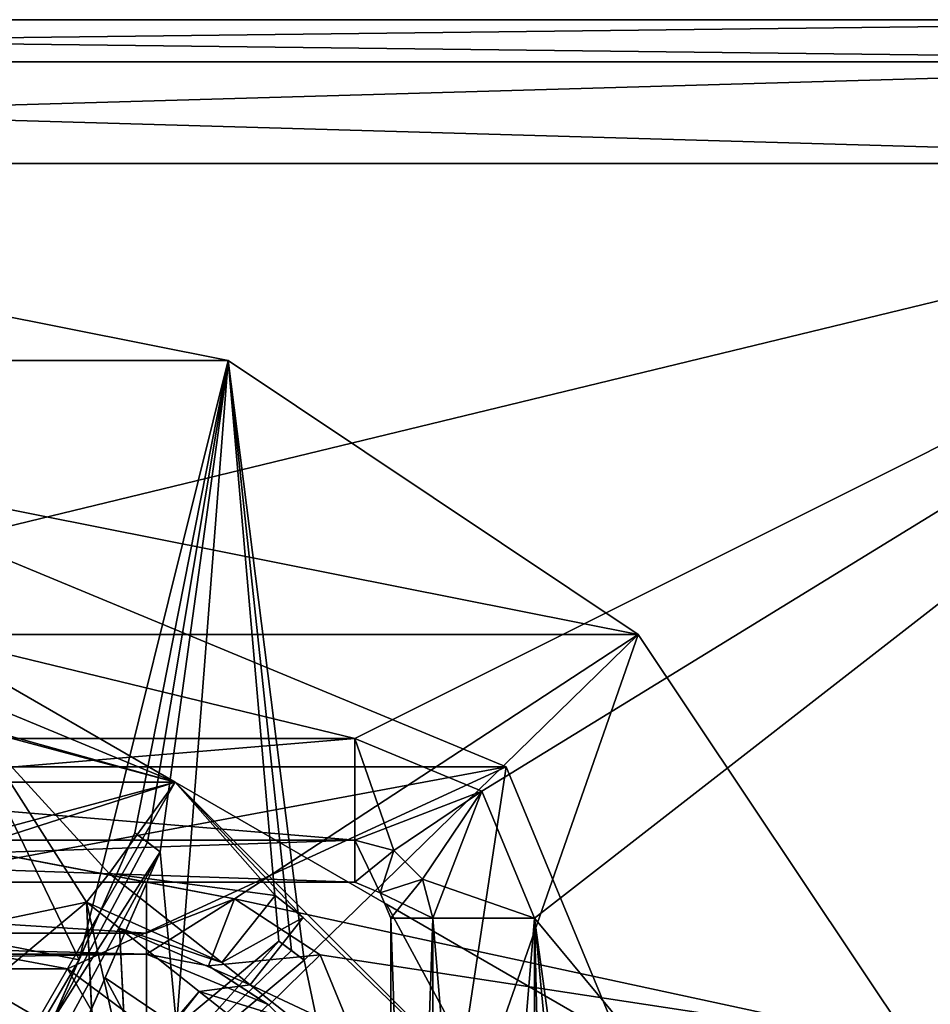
# Model space of a CAD drawing. Header units: millimetres. Extents: x -122 to 122, y -98 to 94.
# Tile 532 of 533: x 74 to 87, y 81 to 94. Entities that reach past the tile are written whole.
import ezdxf

# ---------------------------------------------------------------- set-up
doc = ezdxf.new("R2010")
doc.units = ezdxf.units.MM
doc.header["$LTSCALE"] = 26.699852
for name, color, linetype in [('1190', 7, 'CONTINUOUS'), ('1191', 7, 'CONTINUOUS'), ('1192', 7, 'CONTINUOUS'), ('1204', 7, 'CONTINUOUS'), ('1205', 7, 'CONTINUOUS'), ('1209', 7, 'CONTINUOUS'), ('1212', 7, 'CONTINUOUS'), ('1213', 7, 'CONTINUOUS'), ('1214', 7, 'CONTINUOUS'), ('1220', 7, 'CONTINUOUS'), ('1226', 7, 'CONTINUOUS'), ('1227', 7, 'CONTINUOUS'), ('1258', 7, 'CONTINUOUS'), ('1262', 7, 'CONTINUOUS'), ('31', 7, 'CONTINUOUS'), ('32', 7, 'CONTINUOUS'), ('33', 7, 'CONTINUOUS'), ('36', 7, 'CONTINUOUS'), ('4174', 7, 'CONTINUOUS'), ('4184', 7, 'CONTINUOUS'), ('4187', 7, 'CONTINUOUS'), ('4211', 7, 'CONTINUOUS'), ('4212', 7, 'CONTINUOUS'), ('4216', 7, 'CONTINUOUS'), ('4219', 7, 'CONTINUOUS'), ('4220', 7, 'CONTINUOUS'), ('4221', 7, 'CONTINUOUS'), ('4227', 7, 'CONTINUOUS'), ('4233', 7, 'CONTINUOUS'), ('4234', 7, 'CONTINUOUS'), ('4291', 7, 'CONTINUOUS'), ('4312', 7, 'CONTINUOUS'), ('4795', 7, 'CONTINUOUS'), ('4799', 7, 'CONTINUOUS'), ('4800', 7, 'CONTINUOUS'), ('4802', 7, 'CONTINUOUS'), ('4806', 7, 'CONTINUOUS'), ('4808', 7, 'CONTINUOUS'), ('4813', 7, 'CONTINUOUS'), ('4821', 7, 'CONTINUOUS'), ('4827', 7, 'CONTINUOUS'), ('4828', 7, 'CONTINUOUS'), ('4829', 7, 'CONTINUOUS'), ('4830', 7, 'CONTINUOUS'), ('4831', 7, 'CONTINUOUS'), ('4832', 7, 'CONTINUOUS'), ('4833', 7, 'CONTINUOUS'), ('5012', 7, 'CONTINUOUS'), ('792', 7, 'CONTINUOUS'), ('793', 7, 'CONTINUOUS'), ('795', 7, 'CONTINUOUS'), ('803', 7, 'CONTINUOUS'), ('807', 7, 'CONTINUOUS'), ('809', 7, 'CONTINUOUS'), ('810', 7, 'CONTINUOUS'), ('821', 7, 'CONTINUOUS'), ('822', 7, 'CONTINUOUS'), ('823', 7, 'CONTINUOUS'), ('824', 7, 'CONTINUOUS'), ('825', 7, 'CONTINUOUS'), ('826', 7, 'CONTINUOUS'), ('827', 7, 'CONTINUOUS'), ('831', 7, 'CONTINUOUS'), ('832', 7, 'CONTINUOUS'), ('833', 7, 'CONTINUOUS'), ('965', 7, 'CONTINUOUS')]:
    doc.layers.add(name, color=color, linetype=linetype)

msp = doc.modelspace()

# ---------------------------------------------------------------- linework, layer by layer
at = {"layer": '1190', "color": 250, "linetype": 'Continuous', "true_color": 0x323232}
for points in [[(61.5, 84.5), (78.5, 84.5), (45.5, 92.5), (61.5, 84.5)], [(45.5, 92.5), (78.5, 84.5), (94.5, 92.5), (45.5, 92.5)], [(78.5, 84.5), (80.268, 83.768), (94.5, 92.5), (78.5, 84.5)], [(80.268, 83.768), (81, 82), (94.5, 92.5), (80.268, 83.768)], [(94.5, 92.5), (81, 82), (106.5, 51.284), (94.5, 92.5)], [(81, 82), (81, 65), (106.5, 51.284), (81, 82)]]:
    msp.add_3dface(points, dxfattribs=at)
at = {"layer": '1191', "color": 250, "linetype": 'Continuous', "true_color": 0x323232}
for points in [[(94.5, 92.5, -12), (61.5, 84.5, -12), (45.5, 92.5, -12), (94.5, 92.5, -12)], [(78.5, 84.5, -12), (61.5, 84.5, -12), (94.5, 92.5, -12), (78.5, 84.5, -12)], [(80.268, 83.768, -12), (78.5, 84.5, -12), (94.5, 92.5, -12), (80.268, 83.768, -12)], [(81, 82, -12), (80.268, 83.768, -12), (94.5, 92.5, -12), (81, 82, -12)], [(81, 65, -12), (81, 82, -12), (94.5, 92.5, -12), (81, 65, -12)], [(81, 65, -12), (94.5, 92.5, -12), (81.667, 53.447, -12), (81, 65, -12)], [(81.667, 53.447, -12), (94.5, 92.5, -12), (83.781, 52.822, -12), (81.667, 53.447, -12)], [(83.781, 52.822, -12), (94.5, 92.5, -12), (85.236, 51.177, -12), (83.781, 52.822, -12)], [(94.5, 92.5, -12), (100.601, 51.177, -12), (85.236, 51.177, -12), (94.5, 92.5, -12)]]:
    msp.add_3dface(points, dxfattribs=at)
at = {"layer": '1192', "color": 250, "linetype": 'Continuous', "true_color": 0x323232}
for points in [[(94.5, 94.5, -2), (94.5, 94.5, -10), (45.5, 94.5, -10), (94.5, 94.5, -2)], [(94.5, 94.5, -2), (45.5, 94.5, -10), (45.5, 94.5, -2), (94.5, 94.5, -2)]]:
    msp.add_3dface(points, dxfattribs=at)
at = {"layer": '1204', "color": 250, "linetype": 'Continuous', "true_color": 0x323232}
for points in [[(61.5, 82.5, -2), (61.5, 82.5, -10), (78.5, 82.5, -10), (61.5, 82.5, -2)], [(78.5, 82.5, -2), (61.5, 82.5, -2), (78.5, 82.5, -10), (78.5, 82.5, -2)]]:
    msp.add_3dface(points, dxfattribs=at)
at = {"layer": '1205', "color": 250, "linetype": 'Continuous', "true_color": 0x323232}
for points in [[(79, 82, -2), (79, 82, -10), (79, 65, -10), (79, 82, -2)], [(79, 65, -2), (79, 82, -2), (79, 65, -10), (79, 65, -2)]]:
    msp.add_3dface(points, dxfattribs=at)
at = {"layer": '1209', "color": 250, "linetype": 'Continuous', "true_color": 0x323232}
for points in [[(78.5, 82.5, -2), (78.5, 82.5, -10), (78.854, 82.354, -10), (78.5, 82.5, -2)], [(78.854, 82.354, -2), (78.5, 82.5, -2), (78.854, 82.354, -10), (78.854, 82.354, -2)], [(79, 82, -10), (79, 82, -2), (78.854, 82.354, -2), (79, 82, -10)], [(79, 82, -10), (78.854, 82.354, -2), (78.854, 82.354, -10), (79, 82, -10)]]:
    msp.add_3dface(points, dxfattribs=at)
at = {"layer": '1212', "color": 250, "linetype": 'Continuous', "true_color": 0x323232}
for points in [[(79, 65, -10), (79, 82, -10), (79.586, 82, -11.414), (79, 65, -10)], [(79.586, 65, -11.414), (79, 65, -10), (79.586, 82, -11.414), (79.586, 65, -11.414)], [(81, 82, -12), (81, 65, -12), (79.586, 65, -11.414), (81, 82, -12)], [(81, 82, -12), (79.586, 65, -11.414), (79.586, 82, -11.414), (81, 82, -12)]]:
    msp.add_3dface(points, dxfattribs=at)
at = {"layer": '1213', "color": 250, "linetype": 'Continuous', "true_color": 0x323232}
for points in [[(78.5, 84.5, -12), (80.268, 83.768, -12), (78.5, 83.086, -11.414), (78.5, 84.5, -12)], [(78.5, 83.086, -11.414), (80.268, 83.768, -12), (79.043, 82.94, -11.414), (78.5, 83.086, -11.414)], [(79.043, 82.94, -11.414), (80.268, 83.768, -12), (79.44, 82.543, -11.414), (79.043, 82.94, -11.414)], [(80.268, 83.768, -12), (81, 82, -12), (79.44, 82.543, -11.414), (80.268, 83.768, -12)], [(78.5, 82.5, -10), (78.5, 83.086, -11.414), (79.043, 82.94, -11.414), (78.5, 82.5, -10)], [(78.854, 82.354, -10), (78.5, 82.5, -10), (79.043, 82.94, -11.414), (78.854, 82.354, -10)], [(78.854, 82.354, -10), (79.043, 82.94, -11.414), (79.44, 82.543, -11.414), (78.854, 82.354, -10)], [(78.854, 82.354, -10), (79.44, 82.543, -11.414), (79.586, 82, -11.414), (78.854, 82.354, -10)], [(79.44, 82.543, -11.414), (81, 82, -12), (79.586, 82, -11.414), (79.44, 82.543, -11.414)], [(79, 82, -10), (78.854, 82.354, -10), (79.586, 82, -11.414), (79, 82, -10)]]:
    msp.add_3dface(points, dxfattribs=at)
at = {"layer": '1214', "color": 250, "linetype": 'Continuous', "true_color": 0x323232}
for points in [[(61.5, 84.5, -12), (78.5, 84.5, -12), (78.5, 83.086, -11.414), (61.5, 84.5, -12)], [(61.5, 83.086, -11.414), (61.5, 84.5, -12), (78.5, 83.086, -11.414), (61.5, 83.086, -11.414)], [(78.5, 82.5, -10), (61.5, 82.5, -10), (61.5, 83.086, -11.414), (78.5, 82.5, -10)], [(78.5, 82.5, -10), (61.5, 83.086, -11.414), (78.5, 83.086, -11.414), (78.5, 82.5, -10)]]:
    msp.add_3dface(points, dxfattribs=at)
at = {"layer": '1220', "color": 250, "linetype": 'Continuous', "true_color": 0x323232}
for points in [[(79, 82, -2), (79, 65, -2), (79.586, 65, -0.586), (79, 82, -2)], [(79.586, 82, -0.586), (79, 82, -2), (79.586, 65, -0.586), (79.586, 82, -0.586)], [(81, 65), (81, 82), (79.586, 82, -0.586), (81, 65)], [(81, 65), (79.586, 82, -0.586), (79.586, 65, -0.586), (81, 65)]]:
    msp.add_3dface(points, dxfattribs=at)
at = {"layer": '1226', "color": 250, "linetype": 'Continuous', "true_color": 0x323232}
for points in [[(78.5, 84.5), (61.5, 84.5), (61.5, 83.086, -0.586), (78.5, 84.5)], [(78.5, 83.086, -0.586), (78.5, 84.5), (61.5, 83.086, -0.586), (78.5, 83.086, -0.586)], [(61.5, 82.5, -2), (78.5, 82.5, -2), (78.5, 83.086, -0.586), (61.5, 82.5, -2)], [(61.5, 82.5, -2), (78.5, 83.086, -0.586), (61.5, 83.086, -0.586), (61.5, 82.5, -2)]]:
    msp.add_3dface(points, dxfattribs=at)
at = {"layer": '1227', "color": 250, "linetype": 'Continuous', "true_color": 0x323232}
for points in [[(80.268, 83.768), (78.5, 84.5), (79.043, 82.94, -0.586), (80.268, 83.768)], [(79.043, 82.94, -0.586), (78.5, 84.5), (78.5, 83.086, -0.586), (79.043, 82.94, -0.586)], [(79.44, 82.543, -0.586), (80.268, 83.768), (79.043, 82.94, -0.586), (79.44, 82.543, -0.586)], [(79.586, 82, -0.586), (80.268, 83.768), (79.44, 82.543, -0.586), (79.586, 82, -0.586)], [(81, 82), (80.268, 83.768), (79.586, 82, -0.586), (81, 82)], [(78.5, 82.5, -2), (78.854, 82.354, -2), (78.5, 83.086, -0.586), (78.5, 82.5, -2)], [(78.854, 82.354, -2), (79.043, 82.94, -0.586), (78.5, 83.086, -0.586), (78.854, 82.354, -2)], [(78.854, 82.354, -2), (79.44, 82.543, -0.586), (79.043, 82.94, -0.586), (78.854, 82.354, -2)], [(78.854, 82.354, -2), (79, 82, -2), (79.44, 82.543, -0.586), (78.854, 82.354, -2)], [(79, 82, -2), (79.586, 82, -0.586), (79.44, 82.543, -0.586), (79, 82, -2)]]:
    msp.add_3dface(points, dxfattribs=at)
at = {"layer": '1258', "color": 250, "linetype": 'Continuous', "true_color": 0x323232}
for points in [[(94.5, 94.5, -2), (45.5, 94.5, -2), (45.5, 93.914, -0.586), (94.5, 94.5, -2)], [(94.5, 94.5, -2), (45.5, 93.914, -0.586), (94.5, 93.914, -0.586), (94.5, 94.5, -2)], [(45.5, 92.5), (94.5, 92.5), (94.5, 93.914, -0.586), (45.5, 92.5)], [(45.5, 93.914, -0.586), (45.5, 92.5), (94.5, 93.914, -0.586), (45.5, 93.914, -0.586)]]:
    msp.add_3dface(points, dxfattribs=at)
at = {"layer": '1262', "color": 250, "linetype": 'Continuous', "true_color": 0x323232}
for points in [[(45.5, 94.5, -10), (94.5, 94.5, -10), (94.5, 93.914, -11.414), (45.5, 94.5, -10)], [(45.5, 94.5, -10), (94.5, 93.914, -11.414), (45.5, 93.914, -11.414), (45.5, 94.5, -10)], [(94.5, 92.5, -12), (45.5, 92.5, -12), (45.5, 93.914, -11.414), (94.5, 92.5, -12)], [(94.5, 93.914, -11.414), (94.5, 92.5, -12), (45.5, 93.914, -11.414), (94.5, 93.914, -11.414)]]:
    msp.add_3dface(points, dxfattribs=at)
at = {"layer": '31', "color": 7, "linetype": 'Continuous', "true_color": 0xf5f5f5}
for points in [[(70, 88.5, -12), (59.394, 84.106, -12), (80.606, 84.106, -12), (70, 88.5, -12)], [(80.606, 84.106, -12), (59.394, 84.106, -12), (65.5, 81.294, -12), (80.606, 84.106, -12)], [(74.5, 81.294, -12), (80.606, 84.106, -12), (65.5, 81.294, -12), (74.5, 81.294, -12)], [(79, 73.5, -12), (80.606, 84.106, -12), (74.5, 81.294, -12), (79, 73.5, -12)], [(85, 73.5, -12), (80.606, 84.106, -12), (79, 73.5, -12), (85, 73.5, -12)]]:
    msp.add_3dface(points, dxfattribs=at)
at = {"layer": '32', "color": 7, "linetype": 'Continuous', "true_color": 0xf5f5f5}
for points in [[(70, 88.5, -15), (80.606, 84.106, -15), (59.394, 84.106, -15), (70, 88.5, -15)], [(59.394, 84.106, -15), (80.606, 84.106, -15), (74.5, 81.294, -15), (59.394, 84.106, -15)], [(65.5, 81.294, -15), (59.394, 84.106, -15), (74.5, 81.294, -15), (65.5, 81.294, -15)], [(80.606, 84.106, -15), (85, 73.5, -15), (74.5, 81.294, -15), (80.606, 84.106, -15)], [(74.5, 81.294, -15), (85, 73.5, -15), (79, 73.5, -15), (74.5, 81.294, -15)]]:
    msp.add_3dface(points, dxfattribs=at)
at = {"layer": '33', "color": 7, "linetype": 'Continuous', "true_color": 0xf5f5f5}
for points in [[(70, 88.5, -12), (80.606, 84.106, -12), (70, 88.5, -15), (70, 88.5, -12)], [(80.606, 84.106, -12), (80.606, 84.106, -15), (70, 88.5, -15), (80.606, 84.106, -12)], [(80.606, 84.106, -12), (85, 73.5, -12), (80.606, 84.106, -15), (80.606, 84.106, -12)], [(85, 73.5, -12), (85, 73.5, -15), (80.606, 84.106, -15), (85, 73.5, -12)]]:
    msp.add_3dface(points, dxfattribs=at)
at = {"layer": '36', "color": 7, "linetype": 'Continuous', "true_color": 0xf5f5f5}
for points in [[(74.5, 81.294, -12), (65.5, 81.294, -12), (74.5, 81.294, -15), (74.5, 81.294, -12)], [(65.5, 81.294, -12), (65.5, 81.294, -15), (74.5, 81.294, -15), (65.5, 81.294, -12)], [(79, 73.5, -12), (74.5, 81.294, -12), (79, 73.5, -15), (79, 73.5, -12)], [(74.5, 81.294, -12), (74.5, 81.294, -15), (79, 73.5, -15), (74.5, 81.294, -12)]]:
    msp.add_3dface(points, dxfattribs=at)
at = {"layer": '4174', "color": 250, "linetype": 'Continuous', "true_color": 0x323232}
for points in [[(94.5, 92.5), (61.5, 84.5), (45.5, 92.5), (94.5, 92.5)], [(78.5, 84.5), (61.5, 84.5), (94.5, 92.5), (78.5, 84.5)], [(80.268, 83.768), (78.5, 84.5), (94.5, 92.5), (80.268, 83.768)], [(81, 82), (80.268, 83.768), (94.5, 92.5), (81, 82)], [(80.268, 63.232), (81, 65), (94.5, 92.5), (80.268, 63.232)], [(102.985, 88.985), (80.268, 63.232), (94.5, 92.5), (102.985, 88.985)], [(81, 65), (81, 82), (94.5, 92.5), (81, 65)], [(106.5, 80.5), (80.268, 63.232), (102.985, 88.985), (106.5, 80.5)]]:
    msp.add_3dface(points, dxfattribs=at)
at = {"layer": '4184', "color": 250, "linetype": 'Continuous', "true_color": 0x323232}
for points in [[(61.5, 84.5, 12), (78.5, 84.5, 12), (45.5, 92.5, 12), (61.5, 84.5, 12)], [(45.5, 92.5, 12), (78.5, 84.5, 12), (94.5, 92.5, 12), (45.5, 92.5, 12)], [(78.5, 84.5, 12), (80.268, 83.768, 12), (94.5, 92.5, 12), (78.5, 84.5, 12)], [(80.268, 83.768, 12), (81, 82, 12), (94.5, 92.5, 12), (80.268, 83.768, 12)], [(81, 82, 12), (85.236, 51.177, 12), (94.5, 92.5, 12), (81, 82, 12)], [(85.236, 51.177, 12), (100.601, 51.177, 12), (94.5, 92.5, 12), (85.236, 51.177, 12)], [(81, 82, 12), (81, 65, 12), (81.667, 53.447, 12), (81, 82, 12)], [(85.236, 51.177, 12), (81, 82, 12), (83.781, 52.822, 12), (85.236, 51.177, 12)], [(83.781, 52.822, 12), (81, 82, 12), (81.667, 53.447, 12), (83.781, 52.822, 12)]]:
    msp.add_3dface(points, dxfattribs=at)
at = {"layer": '4187', "color": 250, "linetype": 'Continuous', "true_color": 0x323232}
for points in [[(94.5, 94.5, 10), (94.5, 94.5, 2), (45.5, 94.5, 2), (94.5, 94.5, 10)], [(45.5, 94.5, 10), (94.5, 94.5, 10), (45.5, 94.5, 2), (45.5, 94.5, 10)]]:
    msp.add_3dface(points, dxfattribs=at)
at = {"layer": '4211', "color": 250, "linetype": 'Continuous', "true_color": 0x323232}
for points in [[(78.5, 82.5, 10), (61.5, 82.5, 10), (78.5, 82.5, 2), (78.5, 82.5, 10)], [(78.5, 82.5, 2), (61.5, 82.5, 10), (61.5, 82.5, 2), (78.5, 82.5, 2)]]:
    msp.add_3dface(points, dxfattribs=at)
at = {"layer": '4212', "color": 250, "linetype": 'Continuous', "true_color": 0x323232}
for points in [[(79, 65, 10), (79, 82, 10), (79, 65, 2), (79, 65, 10)], [(79, 65, 2), (79, 82, 10), (79, 82, 2), (79, 65, 2)]]:
    msp.add_3dface(points, dxfattribs=at)
at = {"layer": '4216', "color": 250, "linetype": 'Continuous', "true_color": 0x323232}
for points in [[(78.5, 82.5, 10), (78.5, 82.5, 2), (78.854, 82.354, 2), (78.5, 82.5, 10)], [(78.854, 82.354, 10), (78.5, 82.5, 10), (78.854, 82.354, 2), (78.854, 82.354, 10)], [(79, 82, 2), (79, 82, 10), (78.854, 82.354, 10), (79, 82, 2)], [(79, 82, 2), (78.854, 82.354, 10), (78.854, 82.354, 2), (79, 82, 2)]]:
    msp.add_3dface(points, dxfattribs=at)
at = {"layer": '4219', "color": 250, "linetype": 'Continuous', "true_color": 0x323232}
for points in [[(79, 82, 10), (79, 65, 10), (79.586, 65, 11.414), (79, 82, 10)], [(79, 82, 10), (79.586, 65, 11.414), (79.586, 82, 11.414), (79, 82, 10)], [(81, 65, 12), (81, 82, 12), (79.586, 82, 11.414), (81, 65, 12)], [(79.586, 65, 11.414), (81, 65, 12), (79.586, 82, 11.414), (79.586, 65, 11.414)]]:
    msp.add_3dface(points, dxfattribs=at)
at = {"layer": '4220', "color": 250, "linetype": 'Continuous', "true_color": 0x323232}
for points in [[(80.268, 83.768, 12), (78.5, 84.5, 12), (79.043, 82.94, 11.414), (80.268, 83.768, 12)], [(78.5, 84.5, 12), (78.5, 83.086, 11.414), (79.043, 82.94, 11.414), (78.5, 84.5, 12)], [(79.44, 82.543, 11.414), (80.268, 83.768, 12), (79.043, 82.94, 11.414), (79.44, 82.543, 11.414)], [(79.586, 82, 11.414), (80.268, 83.768, 12), (79.44, 82.543, 11.414), (79.586, 82, 11.414)], [(81, 82, 12), (80.268, 83.768, 12), (79.586, 82, 11.414), (81, 82, 12)], [(78.5, 82.5, 10), (78.854, 82.354, 10), (78.5, 83.086, 11.414), (78.5, 82.5, 10)], [(78.5, 83.086, 11.414), (78.854, 82.354, 10), (79.043, 82.94, 11.414), (78.5, 83.086, 11.414)], [(78.854, 82.354, 10), (79.44, 82.543, 11.414), (79.043, 82.94, 11.414), (78.854, 82.354, 10)], [(78.854, 82.354, 10), (79, 82, 10), (79.44, 82.543, 11.414), (78.854, 82.354, 10)], [(79, 82, 10), (79.586, 82, 11.414), (79.44, 82.543, 11.414), (79, 82, 10)]]:
    msp.add_3dface(points, dxfattribs=at)
at = {"layer": '4221', "color": 250, "linetype": 'Continuous', "true_color": 0x323232}
for points in [[(78.5, 84.5, 12), (61.5, 84.5, 12), (61.5, 83.086, 11.414), (78.5, 84.5, 12)], [(78.5, 84.5, 12), (61.5, 83.086, 11.414), (78.5, 83.086, 11.414), (78.5, 84.5, 12)], [(61.5, 82.5, 10), (78.5, 82.5, 10), (78.5, 83.086, 11.414), (61.5, 82.5, 10)], [(61.5, 83.086, 11.414), (61.5, 82.5, 10), (78.5, 83.086, 11.414), (61.5, 83.086, 11.414)]]:
    msp.add_3dface(points, dxfattribs=at)
at = {"layer": '4227', "color": 250, "linetype": 'Continuous', "true_color": 0x323232}
for points in [[(79, 65, 2), (79, 82, 2), (79.586, 82, 0.586), (79, 65, 2)], [(79, 65, 2), (79.586, 82, 0.586), (79.586, 65, 0.586), (79, 65, 2)], [(81, 82), (81, 65), (79.586, 65, 0.586), (81, 82)], [(79.586, 82, 0.586), (81, 82), (79.586, 65, 0.586), (79.586, 82, 0.586)]]:
    msp.add_3dface(points, dxfattribs=at)
at = {"layer": '4233', "color": 250, "linetype": 'Continuous', "true_color": 0x323232}
for points in [[(61.5, 84.5), (78.5, 84.5), (78.5, 83.086, 0.586), (61.5, 84.5)], [(61.5, 84.5), (78.5, 83.086, 0.586), (61.5, 83.086, 0.586), (61.5, 84.5)], [(78.5, 82.5, 2), (61.5, 82.5, 2), (61.5, 83.086, 0.586), (78.5, 82.5, 2)], [(78.5, 83.086, 0.586), (78.5, 82.5, 2), (61.5, 83.086, 0.586), (78.5, 83.086, 0.586)]]:
    msp.add_3dface(points, dxfattribs=at)
at = {"layer": '4234', "color": 250, "linetype": 'Continuous', "true_color": 0x323232}
for points in [[(78.5, 84.5), (80.268, 83.768), (78.5, 83.086, 0.586), (78.5, 84.5)], [(78.5, 83.086, 0.586), (80.268, 83.768), (79.043, 82.94, 0.586), (78.5, 83.086, 0.586)], [(79.043, 82.94, 0.586), (80.268, 83.768), (79.44, 82.543, 0.586), (79.043, 82.94, 0.586)], [(80.268, 83.768), (81, 82), (79.44, 82.543, 0.586), (80.268, 83.768)], [(78.5, 82.5, 2), (78.5, 83.086, 0.586), (79.043, 82.94, 0.586), (78.5, 82.5, 2)], [(78.854, 82.354, 2), (78.5, 82.5, 2), (79.043, 82.94, 0.586), (78.854, 82.354, 2)], [(78.854, 82.354, 2), (79.043, 82.94, 0.586), (79.44, 82.543, 0.586), (78.854, 82.354, 2)], [(78.854, 82.354, 2), (79.44, 82.543, 0.586), (79.586, 82, 0.586), (78.854, 82.354, 2)], [(79.44, 82.543, 0.586), (81, 82), (79.586, 82, 0.586), (79.44, 82.543, 0.586)], [(79, 82, 2), (78.854, 82.354, 2), (79.586, 82, 0.586), (79, 82, 2)]]:
    msp.add_3dface(points, dxfattribs=at)
at = {"layer": '4291', "color": 250, "linetype": 'Continuous', "true_color": 0x323232}
for points in [[(45.5, 94.5, 2), (94.5, 94.5, 2), (94.5, 93.914, 0.586), (45.5, 94.5, 2)], [(45.5, 94.5, 2), (94.5, 93.914, 0.586), (45.5, 93.914, 0.586), (45.5, 94.5, 2)], [(94.5, 92.5), (45.5, 92.5), (45.5, 93.914, 0.586), (94.5, 92.5)], [(94.5, 93.914, 0.586), (94.5, 92.5), (45.5, 93.914, 0.586), (94.5, 93.914, 0.586)]]:
    msp.add_3dface(points, dxfattribs=at)
at = {"layer": '4312', "color": 250, "linetype": 'Continuous', "true_color": 0x323232}
for points in [[(94.5, 94.5, 10), (45.5, 94.5, 10), (45.5, 93.914, 11.414), (94.5, 94.5, 10)], [(94.5, 94.5, 10), (45.5, 93.914, 11.414), (94.5, 93.914, 11.414), (94.5, 94.5, 10)], [(45.5, 92.5, 12), (94.5, 92.5, 12), (94.5, 93.914, 11.414), (45.5, 92.5, 12)], [(45.5, 93.914, 11.414), (45.5, 92.5, 12), (94.5, 93.914, 11.414), (45.5, 93.914, 11.414)]]:
    msp.add_3dface(points, dxfattribs=at)
at = {"layer": '4795', "color": 7, "linetype": 'Continuous', "true_color": 0xf5f5f5}
for points in [[(70, 91.1, 12), (76.736, 89.76, 12), (63.264, 89.76, 12), (70, 91.1, 12)], [(63.264, 89.76, 12), (82.444, 85.946, 12), (57.556, 85.946, 12), (63.264, 89.76, 12)], [(76.736, 89.76, 12), (82.444, 85.946, 12), (63.264, 89.76, 12), (76.736, 89.76, 12)], [(57.556, 85.946, 12), (82.444, 85.946, 12), (76.823, 82.272, 12), (57.556, 85.946, 12)], [(75.6, 82.5, 12), (57.556, 85.946, 12), (76.823, 82.272, 12), (75.6, 82.5, 12)], [(57.556, 85.946, 12), (75.6, 82.5, 12), (64.4, 82.5, 12), (57.556, 85.946, 12)], [(82.444, 85.946, 12), (86.26, 80.234, 12), (76.823, 82.272, 12), (82.444, 85.946, 12)], [(76.823, 82.272, 12), (86.26, 80.234, 12), (78.016, 81.492, 12), (76.823, 82.272, 12)], [(78.016, 81.492, 12), (86.26, 80.234, 12), (79, 79.1, 12), (78.016, 81.492, 12)]]:
    msp.add_3dface(points, dxfattribs=at)
at = {"layer": '4799', "color": 7, "linetype": 'Continuous', "true_color": 0xf5f5f5}
for points in [[(76.736, 89.76, 12), (70, 91.1, 12), (76.735, 89.76, 14.625), (76.736, 89.76, 12)], [(76.735, 89.76, 14.625), (70, 91.1, 12), (70, 91.1, 14.625), (76.735, 89.76, 14.625)], [(82.445, 85.945, 14.625), (76.736, 89.76, 12), (76.735, 89.76, 14.625), (82.445, 85.945, 14.625)], [(82.444, 85.946, 12), (76.736, 89.76, 12), (82.445, 85.945, 14.625), (82.444, 85.946, 12)], [(86.26, 80.234, 12), (82.444, 85.946, 12), (86.26, 80.235, 14.625), (86.26, 80.234, 12)], [(86.26, 80.235, 14.625), (82.444, 85.946, 12), (82.445, 85.945, 14.625), (86.26, 80.235, 14.625)]]:
    msp.add_3dface(points, dxfattribs=at)
at = {"layer": '4800', "color": 7, "linetype": 'Continuous', "true_color": 0xf5f5f5}
for points in [[(74.663, 81.422, 19.02), (70, 91.1, 14.625), (68.449, 82.647, 18.992), (74.663, 81.422, 19.02)], [(76.735, 89.76, 14.625), (70, 91.1, 14.625), (74.663, 81.422, 19.02), (76.735, 89.76, 14.625)], [(75.437, 83.189, 18.312), (76.735, 89.76, 14.625), (74.663, 81.422, 19.02), (75.437, 83.189, 18.312)], [(75.613, 83.056, 18.323), (76.735, 89.76, 14.625), (75.437, 83.189, 18.312), (75.613, 83.056, 18.323)], [(75.79, 82.923, 18.332), (76.735, 89.76, 14.625), (75.613, 83.056, 18.323), (75.79, 82.923, 18.332)], [(76.02, 80.5, 19.007), (76.735, 89.76, 14.625), (75.79, 82.923, 18.332), (76.02, 80.5, 19.007)], [(77.441, 81.682, 18.332), (76.735, 89.76, 14.625), (76.02, 80.5, 19.007), (77.441, 81.682, 18.332)], [(82.445, 85.945, 14.625), (76.735, 89.76, 14.625), (77.795, 81.416, 18.312), (82.445, 85.945, 14.625)], [(77.795, 81.416, 18.312), (76.735, 89.76, 14.625), (77.618, 81.549, 18.323), (77.795, 81.416, 18.312)], [(77.618, 81.549, 18.323), (76.735, 89.76, 14.625), (77.441, 81.682, 18.332), (77.618, 81.549, 18.323)], [(78.949, 75.943, 18.993), (82.445, 85.945, 14.625), (77.795, 81.416, 18.312), (78.949, 75.943, 18.993)], [(86.26, 80.235, 14.625), (82.445, 85.945, 14.625), (78.949, 75.943, 18.993), (86.26, 80.235, 14.625)], [(75.024, 81.17, 19.029), (76.02, 80.5, 19.007), (75.79, 82.923, 18.332), (75.024, 81.17, 19.029)], [(70, 73.5, 20.5), (74.663, 81.422, 19.02), (68.449, 82.647, 18.992), (70, 73.5, 20.5)], [(74.663, 81.422, 19.02), (70, 73.5, 20.5), (74.294, 80.58, 19.306), (74.663, 81.422, 19.02)], [(76.23, 80.113, 19.056), (78.949, 75.943, 18.993), (77.795, 81.416, 18.312), (76.23, 80.113, 19.056)], [(73.995, 78.816, 19.735), (75.024, 81.17, 19.029), (74.781, 80.614, 19.218), (73.995, 78.816, 19.735)], [(75.024, 81.17, 19.029), (73.995, 78.816, 19.735), (75.581, 80.135, 19.188), (75.024, 81.17, 19.029)], [(76.02, 80.5, 19.007), (75.024, 81.17, 19.029), (75.581, 80.135, 19.188), (76.02, 80.5, 19.007)]]:
    msp.add_3dface(points, dxfattribs=at)
at = {"layer": '4802', "color": 7, "linetype": 'Continuous', "true_color": 0xf5f5f5}
for points in [[(64.4, 81.5, 11), (75.6, 81.5, 11), (64.4, 81.5, 1.021), (64.4, 81.5, 11)], [(64.4, 81.5, 1.021), (75.6, 81.5, 11), (69.998, 81.5, 0.29), (64.4, 81.5, 1.021)], [(75.6, 81.5, 11), (75.6, 81.5, 1.021), (69.998, 81.5, 0.29), (75.6, 81.5, 11)]]:
    msp.add_3dface(points, dxfattribs=at)
at = {"layer": '4806', "color": 7, "linetype": 'Continuous', "true_color": 0xf5f5f5}
for points in [[(75.6, 81.5, 1.021), (75.6, 81.5, 11), (76.464, 81.339, 11), (75.6, 81.5, 1.021)], [(77.296, 80.798, 1.25), (75.6, 81.5, 1.021), (76.464, 81.339, 11), (77.296, 80.798, 1.25)], [(77.305, 80.789, 11), (77.296, 80.798, 1.25), (76.464, 81.339, 11), (77.305, 80.789, 11)]]:
    msp.add_3dface(points, dxfattribs=at)
at = {"layer": '4808', "color": 7, "linetype": 'Continuous', "true_color": 0xf5f5f5}
for points in [[(64.4, 82.5, 12), (75.6, 82.5, 12), (75.6, 81.793, 11.707), (64.4, 82.5, 12)], [(64.4, 82.5, 12), (75.6, 81.793, 11.707), (64.4, 81.793, 11.707), (64.4, 82.5, 12)], [(75.6, 81.5, 11), (64.4, 81.5, 11), (64.4, 81.793, 11.707), (75.6, 81.5, 11)], [(75.6, 81.793, 11.707), (75.6, 81.5, 11), (64.4, 81.793, 11.707), (75.6, 81.793, 11.707)]]:
    msp.add_3dface(points, dxfattribs=at)
at = {"layer": '4813', "color": 7, "linetype": 'Continuous', "true_color": 0xf5f5f5}
for points in [[(75.6, 82.5, 12), (76.823, 82.272, 12), (75.6, 81.793, 11.707), (75.6, 82.5, 12)], [(75.6, 81.5, 11), (76.823, 82.272, 12), (76.464, 81.339, 11), (75.6, 81.5, 11)], [(76.823, 82.272, 12), (75.6, 81.5, 11), (75.6, 81.793, 11.707), (76.823, 82.272, 12)], [(76.823, 82.272, 12), (78.016, 81.492, 12), (76.464, 81.339, 11), (76.823, 82.272, 12)], [(78.016, 81.492, 12), (77.305, 80.789, 11), (76.464, 81.339, 11), (78.016, 81.492, 12)], [(78.016, 81.492, 12), (79, 79.1, 12), (77.305, 80.789, 11), (78.016, 81.492, 12)]]:
    msp.add_3dface(points, dxfattribs=at)
at = {"layer": '4821', "color": 7, "linetype": 'Continuous', "true_color": 0xf5f5f5}
for points in [[(69.998, 81.5, 0.29), (75.6, 81.5, 1.021), (70.011, 81.418, 0.256), (69.998, 81.5, 0.29)], [(70.011, 81.418, 0.256), (75.6, 81.5, 1.021), (75.604, 79.093, 0.256), (70.011, 81.418, 0.256)], [(75.6, 81.5, 1.021), (77.296, 80.798, 1.25), (75.604, 79.093, 0.256), (75.6, 81.5, 1.021)]]:
    msp.add_3dface(points, dxfattribs=at)
at = {"layer": '4827', "color": 7, "linetype": 'Continuous', "true_color": 0xf5f5f5}
msp.add_3dface([(70.01, 80.8, -0.668), (70.011, 81.418, 0.256), (75.604, 79.093, 0.256), (70.01, 80.8, -0.668)], dxfattribs=at)
at = {"layer": '4828', "color": 7, "linetype": 'Continuous', "true_color": 0xf5f5f5}
for points in [[(76.23, 80.113, 19.056), (77.795, 81.416, 18.312), (75.473, 79.482, 20.395), (76.23, 80.113, 19.056)], [(77.795, 81.416, 18.312), (77.795, 81.416, 19.39), (75.473, 79.482, 20.395), (77.795, 81.416, 18.312)]]:
    msp.add_3dface(points, dxfattribs=at)
at = {"layer": '4829', "color": 7, "linetype": 'Continuous', "true_color": 0xf5f5f5}
for points in [[(77.618, 81.549, 18.323), (77.441, 81.682, 18.332), (77.795, 81.416, 19.39), (77.618, 81.549, 18.323)], [(77.795, 81.416, 19.39), (77.441, 81.682, 18.332), (77.441, 81.682, 19.409), (77.795, 81.416, 19.39)], [(77.795, 81.416, 19.39), (77.441, 81.682, 19.409), (77.618, 81.549, 19.4), (77.795, 81.416, 19.39)], [(77.795, 81.416, 18.312), (77.618, 81.549, 18.323), (77.795, 81.416, 19.39), (77.795, 81.416, 18.312)]]:
    msp.add_3dface(points, dxfattribs=at)
at = {"layer": '4830', "color": 7, "linetype": 'Continuous', "true_color": 0xf5f5f5}
for points in [[(76.02, 80.5, 19.007), (75.581, 80.135, 19.188), (77.441, 81.682, 19.409), (76.02, 80.5, 19.007)], [(77.441, 81.682, 19.409), (75.581, 80.135, 19.188), (75.581, 80.135, 20.233), (77.441, 81.682, 19.409)], [(77.441, 81.682, 18.332), (76.02, 80.5, 19.007), (77.441, 81.682, 19.409), (77.441, 81.682, 18.332)]]:
    msp.add_3dface(points, dxfattribs=at)
at = {"layer": '4831', "color": 7, "linetype": 'Continuous', "true_color": 0xf5f5f5}
for points in [[(75.024, 81.17, 19.029), (75.79, 82.923, 18.332), (74.778, 80.608, 20.264), (75.024, 81.17, 19.029)], [(75.79, 82.923, 18.332), (75.79, 82.923, 19.409), (74.778, 80.608, 20.264), (75.79, 82.923, 18.332)], [(74.781, 80.614, 19.218), (75.024, 81.17, 19.029), (74.778, 80.608, 20.264), (74.781, 80.614, 19.218)]]:
    msp.add_3dface(points, dxfattribs=at)
at = {"layer": '4832', "color": 7, "linetype": 'Continuous', "true_color": 0xf5f5f5}
for points in [[(75.79, 82.923, 18.332), (75.613, 83.056, 18.323), (75.437, 83.189, 19.39), (75.79, 82.923, 18.332)], [(75.79, 82.923, 18.332), (75.437, 83.189, 19.39), (75.613, 83.056, 19.4), (75.79, 82.923, 18.332)], [(75.613, 83.056, 18.323), (75.437, 83.189, 18.312), (75.437, 83.189, 19.39), (75.613, 83.056, 18.323)], [(75.79, 82.923, 19.409), (75.79, 82.923, 18.332), (75.613, 83.056, 19.4), (75.79, 82.923, 19.409)]]:
    msp.add_3dface(points, dxfattribs=at)
at = {"layer": '4833', "color": 7, "linetype": 'Continuous', "true_color": 0xf5f5f5}
for points in [[(75.437, 83.189, 19.39), (74.294, 80.58, 19.306), (74.293, 80.578, 20.347), (75.437, 83.189, 19.39)], [(74.663, 81.422, 19.02), (74.294, 80.58, 19.306), (75.437, 83.189, 19.39), (74.663, 81.422, 19.02)], [(75.437, 83.189, 18.312), (74.663, 81.422, 19.02), (75.437, 83.189, 19.39), (75.437, 83.189, 18.312)]]:
    msp.add_3dface(points, dxfattribs=at)
at = {"layer": '5012', "color": 7, "linetype": 'Continuous', "true_color": 0xf5f5f5}
for points in [[(75.613, 83.056, 19.4), (75.437, 83.189, 19.39), (74.293, 80.578, 20.347), (75.613, 83.056, 19.4)], [(75.79, 82.923, 19.409), (75.613, 83.056, 19.4), (74.293, 80.578, 20.347), (75.79, 82.923, 19.409)], [(74.778, 80.608, 20.264), (75.79, 82.923, 19.409), (73.376, 78.483, 20.896), (74.778, 80.608, 20.264)], [(73.376, 78.483, 20.896), (75.79, 82.923, 19.409), (74.293, 80.578, 20.347), (73.376, 78.483, 20.896)], [(77.441, 81.682, 19.409), (75.473, 79.482, 20.395), (77.618, 81.549, 19.4), (77.441, 81.682, 19.409)], [(75.473, 79.482, 20.395), (77.441, 81.682, 19.409), (75.581, 80.135, 20.233), (75.473, 79.482, 20.395)], [(75.473, 79.482, 20.395), (77.795, 81.416, 19.39), (77.618, 81.549, 19.4), (75.473, 79.482, 20.395)]]:
    msp.add_3dface(points, dxfattribs=at)
at = {"layer": '792', "color": 7, "linetype": 'Continuous', "true_color": 0xf5f5f5}
for points in [[(70, 85.499, -15), (64, 83.892, -15), (76, 83.892, -15), (70, 85.499, -15)], [(59.609, 79.501, -15), (65.875, 80.645, -15), (76, 83.892, -15), (59.609, 79.501, -15)], [(64, 83.892, -15), (59.609, 79.501, -15), (76, 83.892, -15), (64, 83.892, -15)], [(65.875, 80.645, -15), (74.125, 80.645, -15), (76, 83.892, -15), (65.875, 80.645, -15)], [(76, 83.892, -15), (74.125, 80.645, -15), (80.391, 79.501, -15), (76, 83.892, -15)]]:
    msp.add_3dface(points, dxfattribs=at)
at = {"layer": '793', "color": 7, "linetype": 'Continuous', "true_color": 0xf5f5f5}
for points in [[(73.107, 85.09, -28.55), (76, 83.892, -28.55), (73.201, 84.671, -28.55), (73.107, 85.09, -28.55)], [(71.68, 81.577, -28.55), (73.201, 84.671, -28.55), (74.765, 82.222, -28.55), (71.68, 81.577, -28.55)], [(73.201, 84.671, -28.55), (76, 83.892, -28.55), (75.081, 82.623, -28.55), (73.201, 84.671, -28.55)], [(74.765, 82.222, -28.55), (73.201, 84.671, -28.55), (75.081, 82.623, -28.55), (74.765, 82.222, -28.55)], [(75.081, 82.623, -28.55), (76, 83.892, -28.55), (77.389, 82.318, -28.55), (75.081, 82.623, -28.55)], [(76, 83.892, -28.55), (80.391, 79.501, -28.55), (77.782, 82.008, -28.55), (76, 83.892, -28.55)], [(77.389, 82.318, -28.55), (76, 83.892, -28.55), (77.782, 82.008, -28.55), (77.389, 82.318, -28.55)], [(76.651, 81.383, -28.55), (75.081, 82.623, -28.55), (77.389, 82.318, -28.55), (76.651, 81.383, -28.55)], [(73.348, 81.04, -28.55), (71.68, 81.577, -28.55), (74.765, 82.222, -28.55), (73.348, 81.04, -28.55)], [(74.863, 80.164, -28.55), (73.348, 81.04, -28.55), (74.765, 82.222, -28.55), (74.863, 80.164, -28.55)], [(77.782, 82.008, -28.55), (80.391, 79.501, -28.55), (77.043, 81.073, -28.55), (77.782, 82.008, -28.55)], [(75.223, 81.86, -28.55), (76.334, 80.982, -28.55), (75.328, 79.799, -28.55), (75.223, 81.86, -28.55)], [(75.328, 79.799, -28.55), (76.334, 80.982, -28.55), (75.349, 79.781, -28.55), (75.328, 79.799, -28.55)], [(76.334, 80.982, -28.55), (75.371, 79.762, -28.55), (75.349, 79.781, -28.55), (76.334, 80.982, -28.55)], [(77.043, 81.073, -28.55), (80.391, 79.501, -28.55), (77.697, 80.557, -28.55), (77.043, 81.073, -28.55)]]:
    msp.add_3dface(points, dxfattribs=at)
at = {"layer": '795', "color": 7, "linetype": 'Continuous', "true_color": 0xf5f5f5}
for points in [[(76, 83.892, -15), (76, 83.892, -28.55), (73.057, 85.591, -28.278), (76, 83.892, -15)], [(73.057, 85.591, -15.272), (76, 83.892, -15), (73.057, 85.591, -28.278), (73.057, 85.591, -15.272)], [(76, 83.892, -28.55), (76, 83.892, -15), (78.942, 82.194, -15.272), (76, 83.892, -28.55)], [(76, 83.892, -28.55), (78.942, 82.194, -15.272), (78.942, 82.194, -28.278), (76, 83.892, -28.55)], [(78.942, 82.194, -15.272), (82, 80.428, -16.072), (78.942, 82.194, -28.278), (78.942, 82.194, -15.272)], [(78.942, 82.194, -28.278), (82, 80.428, -16.072), (82, 80.428, -27.478), (78.942, 82.194, -28.278)]]:
    msp.add_3dface(points, dxfattribs=at)
at = {"layer": '803', "color": 7, "linetype": 'Continuous', "true_color": 0xf5f5f5}
msp.add_3dface([(73.348, 81.04, -28.55), (74.863, 80.164, -28.55), (73.459, 79.491, -27.218), (73.348, 81.04, -28.55)], dxfattribs=at)
at = {"layer": '807', "color": 7, "linetype": 'Continuous', "true_color": 0xf5f5f5}
for points in [[(76, 83.892, -28.55), (73.107, 85.09, -28.55), (73.057, 85.591, -28.278), (76, 83.892, -28.55)], [(80.391, 79.501, -28.55), (76, 83.892, -28.55), (78.942, 82.194, -28.278), (80.391, 79.501, -28.55)], [(80.391, 79.501, -28.55), (78.942, 82.194, -28.278), (82, 80.428, -27.478), (80.391, 79.501, -28.55)]]:
    msp.add_3dface(points, dxfattribs=at)
at = {"layer": '809', "color": 7, "linetype": 'Continuous', "true_color": 0xf5f5f5}
for points in [[(70, 85.499, -15), (76, 83.892, -15), (73.057, 85.591, -15.272), (70, 85.499, -15)], [(76, 83.892, -15), (80.391, 79.501, -15), (78.942, 82.194, -15.272), (76, 83.892, -15)], [(80.391, 79.501, -15), (82, 80.428, -16.072), (78.942, 82.194, -15.272), (80.391, 79.501, -15)]]:
    msp.add_3dface(points, dxfattribs=at)
at = {"layer": '810', "color": 7, "linetype": 'Continuous', "true_color": 0xf5f5f5}
for points in [[(75.081, 82.623, -28.05), (76.651, 81.383, -28.05), (74.765, 82.222, -28.05), (75.081, 82.623, -28.05)], [(75.332, 79.713, -28.05), (74.894, 79.509, -28.05), (74.765, 82.222, -28.05), (75.332, 79.713, -28.05)], [(75.223, 81.86, -28.05), (75.332, 79.713, -28.05), (74.765, 82.222, -28.05), (75.223, 81.86, -28.05)], [(76.651, 81.383, -28.05), (75.223, 81.86, -28.05), (74.765, 82.222, -28.05), (76.651, 81.383, -28.05)], [(77.389, 82.318, -28.05), (77.782, 82.008, -28.05), (76.651, 81.383, -28.05), (77.389, 82.318, -28.05)], [(77.782, 82.008, -28.05), (77.043, 81.073, -28.05), (76.651, 81.383, -28.05), (77.782, 82.008, -28.05)], [(76.334, 80.982, -28.05), (75.223, 81.86, -28.05), (77.043, 81.073, -28.05), (76.334, 80.982, -28.05)], [(77.043, 81.073, -28.05), (75.223, 81.86, -28.05), (76.651, 81.383, -28.05), (77.043, 81.073, -28.05)], [(75.332, 79.713, -28.05), (76.334, 80.982, -28.05), (76.727, 80.672, -28.05), (75.332, 79.713, -28.05)], [(77.697, 80.557, -28.05), (76.334, 80.982, -28.05), (77.043, 81.073, -28.05), (77.697, 80.557, -28.05)], [(76.727, 80.672, -28.05), (76.334, 80.982, -28.05), (77.697, 80.557, -28.05), (76.727, 80.672, -28.05)]]:
    msp.add_3dface(points, dxfattribs=at)
at = {"layer": '821', "color": 7, "linetype": 'Continuous', "true_color": 0xf5f5f5}
for points in [[(74.863, 80.164, -28.55), (74.765, 82.222, -28.55), (74.879, 79.834, -28.295), (74.863, 80.164, -28.55)], [(74.765, 82.222, -28.55), (74.894, 79.509, -28.05), (74.879, 79.834, -28.295), (74.765, 82.222, -28.55)], [(74.894, 79.509, -28.05), (74.765, 82.222, -28.55), (74.765, 82.222, -28.05), (74.894, 79.509, -28.05)]]:
    msp.add_3dface(points, dxfattribs=at)
at = {"layer": '822', "color": 7, "linetype": 'Continuous', "true_color": 0xf5f5f5}
for points in [[(74.765, 82.222, -28.55), (75.081, 82.623, -28.55), (74.765, 82.222, -28.05), (74.765, 82.222, -28.55)], [(75.081, 82.623, -28.55), (75.081, 82.623, -28.05), (74.765, 82.222, -28.05), (75.081, 82.623, -28.55)]]:
    msp.add_3dface(points, dxfattribs=at)
at = {"layer": '823', "color": 7, "linetype": 'Continuous', "true_color": 0xf5f5f5}
for points in [[(75.081, 82.623, -28.55), (76.651, 81.383, -28.55), (75.081, 82.623, -28.05), (75.081, 82.623, -28.55)], [(76.651, 81.383, -28.55), (76.651, 81.383, -28.05), (75.081, 82.623, -28.05), (76.651, 81.383, -28.55)]]:
    msp.add_3dface(points, dxfattribs=at)
at = {"layer": '824', "color": 7, "linetype": 'Continuous', "true_color": 0xf5f5f5}
for points in [[(76.651, 81.383, -28.55), (77.389, 82.318, -28.55), (76.651, 81.383, -28.05), (76.651, 81.383, -28.55)], [(77.389, 82.318, -28.55), (77.389, 82.318, -28.05), (76.651, 81.383, -28.05), (77.389, 82.318, -28.55)]]:
    msp.add_3dface(points, dxfattribs=at)
at = {"layer": '825', "color": 7, "linetype": 'Continuous', "true_color": 0xf5f5f5}
for points in [[(77.389, 82.318, -28.55), (77.782, 82.008, -28.55), (77.389, 82.318, -28.05), (77.389, 82.318, -28.55)], [(77.782, 82.008, -28.55), (77.782, 82.008, -28.05), (77.389, 82.318, -28.05), (77.782, 82.008, -28.55)]]:
    msp.add_3dface(points, dxfattribs=at)
at = {"layer": '826', "color": 7, "linetype": 'Continuous', "true_color": 0xf5f5f5}
for points in [[(77.782, 82.008, -28.55), (77.043, 81.073, -28.55), (77.782, 82.008, -28.05), (77.782, 82.008, -28.55)], [(77.043, 81.073, -28.55), (77.043, 81.073, -28.05), (77.782, 82.008, -28.05), (77.043, 81.073, -28.55)]]:
    msp.add_3dface(points, dxfattribs=at)
at = {"layer": '827', "color": 7, "linetype": 'Continuous', "true_color": 0xf5f5f5}
for points in [[(77.043, 81.073, -28.55), (77.697, 80.557, -28.55), (77.043, 81.073, -28.05), (77.043, 81.073, -28.55)], [(77.697, 80.557, -28.55), (77.697, 80.557, -28.05), (77.043, 81.073, -28.05), (77.697, 80.557, -28.55)]]:
    msp.add_3dface(points, dxfattribs=at)
at = {"layer": '831', "color": 7, "linetype": 'Continuous', "true_color": 0xf5f5f5}
for points in [[(75.223, 81.86, -28.55), (75.328, 79.799, -28.55), (75.223, 81.86, -28.05), (75.223, 81.86, -28.55)], [(75.328, 79.799, -28.55), (75.33, 79.756, -28.519), (75.223, 81.86, -28.05), (75.328, 79.799, -28.55)], [(75.33, 79.756, -28.519), (75.332, 79.713, -28.488), (75.223, 81.86, -28.05), (75.33, 79.756, -28.519)], [(75.223, 81.86, -28.05), (75.332, 79.713, -28.488), (75.332, 79.713, -28.05), (75.223, 81.86, -28.05)]]:
    msp.add_3dface(points, dxfattribs=at)
at = {"layer": '832', "color": 7, "linetype": 'Continuous', "true_color": 0xf5f5f5}
for points in [[(75.371, 79.762, -28.55), (76.334, 80.982, -28.55), (75.332, 79.713, -28.05), (75.371, 79.762, -28.55)], [(76.334, 80.982, -28.55), (76.334, 80.982, -28.05), (75.332, 79.713, -28.05), (76.334, 80.982, -28.55)]]:
    msp.add_3dface(points, dxfattribs=at)
at = {"layer": '833', "color": 7, "linetype": 'Continuous', "true_color": 0xf5f5f5}
for points in [[(76.334, 80.982, -28.55), (75.223, 81.86, -28.55), (76.334, 80.982, -28.05), (76.334, 80.982, -28.55)], [(75.223, 81.86, -28.55), (75.223, 81.86, -28.05), (76.334, 80.982, -28.05), (75.223, 81.86, -28.55)]]:
    msp.add_3dface(points, dxfattribs=at)
at = {"layer": '965', "color": 7, "linetype": 'Continuous'}
for points in [[(70, 81.65, -61), (73.675, 79.865, -60.2), (75.763, 79.263, -61), (70, 81.65, -61)], [(70, 81.65, -61), (75.763, 79.263, -61), (73.675, 79.865, -61.8), (70, 81.65, -61)]]:
    msp.add_3dface(points, dxfattribs=at)

doc.saveas('drawing.dxf')
